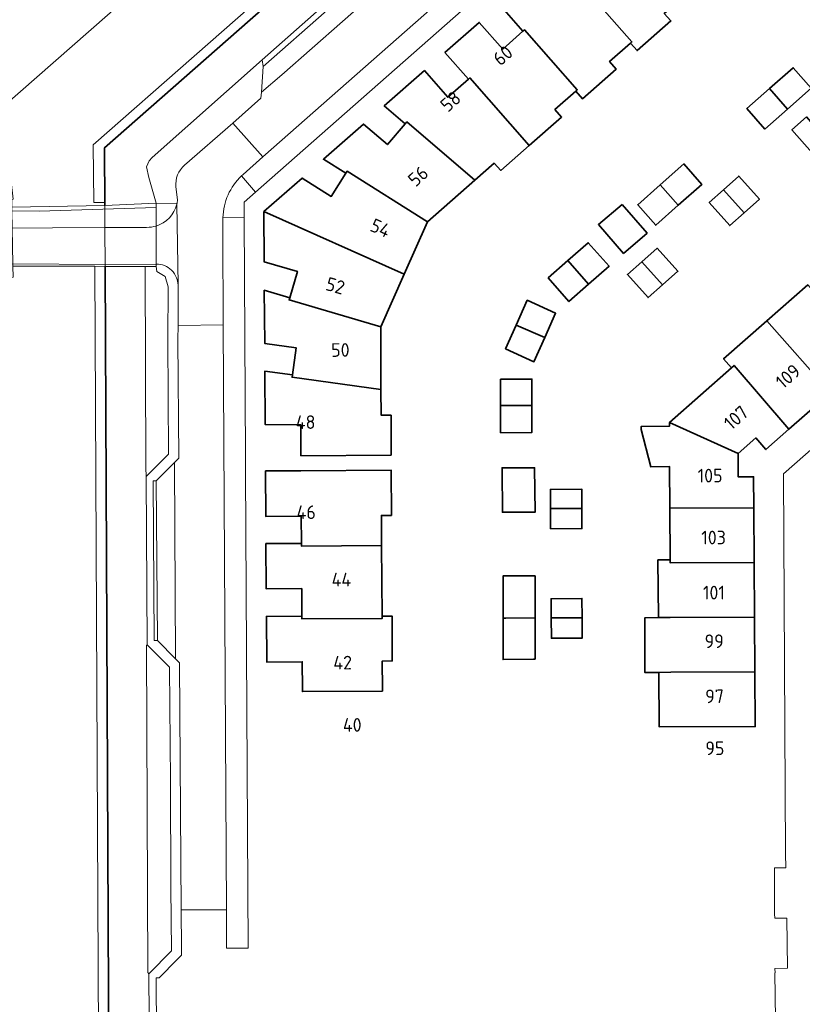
# Model space of a CAD drawing. Extents: x 150256 to 156914, y 461459 to 469481.
# Tile 543 of 656: x 154264 to 154341, y 467642 to 467739. Entities that reach past the tile are written whole.
import ezdxf
from ezdxf.enums import TextEntityAlignment as Align

# ---------------------------------------------------------------- set-up
doc = ezdxf.new("R2010")
doc.units = 0
doc.header["$LTSCALE"] = 0.75
for name, color, linetype, lineweight in [('B-RO-GK-BESCHOEIING-G', 251, 'GK-BESCHOEIING', 35), ('B-RO-IE-TERREINAFSCHEIDING_KUNSTMATIG_MUUR-GV', 251, 'CONTINUOUS', 18), ('B-RO-KW-KUNSTWERK_DEK-GV', 6, 'CONTINUOUS', 18), ('B-RO-KW-KUNSTWERK_LANDHOOFD-GV', 251, 'CONTINUOUS', 18), ('B-RO-OG-BEBOUWING-GV', 6, 'CONTINUOUS', 35), ('B-RO-OG-BEBOUWING-T18', 1, 'CONTINUOUS', 18), ('B-RO-OG-TERREIN_CULTUURSCHEIDING-GV', 251, 'CONTINUOUS', 18), ('B-RO-OG-WATER_SLOOT-GV', 251, 'CONTINUOUS', 18), ('B-RO-VH-VERHARDING_BETONSTRAATSTEEN-GV', 251, 'CONTINUOUS', 18), ('B-RO-VH-VERHARDING_TEGEL-GV', 251, 'CONTINUOUS', 18)]:
    doc.layers.add(name, color=color, linetype=linetype, lineweight=lineweight)
doc.styles.add('NLCS-ISO-M200-T18', font='NLCS-ISO.ttf', dxfattribs={"height": 360})
doc.linetypes.add('GK-BESCHOEIING', pattern='A,30,-5,[1,NLCS.SHX,S=1,R=0,X=0,Y=0],-5', length=40)

msp = doc.modelspace()

# ---------------------------------------------------------------- linework, layer by layer
at = {"layer": 'B-RO-GK-BESCHOEIING-G'}
for points in [[(154272.106, 467726.787), (154361.518, 467805.362)], [(154272.106, 467726.787), (154361.518, 467805.362)], [(154272.106, 467726.787), (154272.132, 467721.114)], [(154272.106, 467726.787), (154272.132, 467721.114)], [(154272.163, 467715.082), (154273.069, 467520.959)], [(154272.163, 467715.082), (154273.069, 467520.959)]]:
    msp.add_lwpolyline(points, dxfattribs=at)
at = {"layer": 'B-RO-IE-TERREINAFSCHEIDING_KUNSTMATIG_MUUR-GV'}
for points in [[(154277.202, 467721.323), (154272.132, 467721.114), (154262.933, 467720.924), (154262.939, 467720.582), (154265.628, 467720.551), (154277.202, 467720.91)], [(154277.202, 467721.323), (154272.132, 467721.114), (154262.933, 467720.924), (154262.939, 467720.582), (154265.628, 467720.551), (154277.202, 467720.91)], [(154263.042, 467715.329), (154263.046, 467715.114), (154271.137, 467715.086), (154272.163, 467715.082), (154276.116, 467715.068), (154277.202, 467715.064), (154277.224, 467715.305), (154272.162, 467715.278)], [(154263.042, 467715.329), (154263.046, 467715.114), (154271.137, 467715.086), (154272.163, 467715.082), (154276.116, 467715.068), (154277.202, 467715.064), (154277.224, 467715.305), (154272.162, 467715.278)]]:
    msp.add_lwpolyline(points, close=True, dxfattribs=at)
at = {"layer": 'B-RO-KW-KUNSTWERK_DEK-GV'}
msp.add_lwpolyline([(154263.042, 467715.329), (154263.046, 467715.114), (154271.137, 467715.086), (154272.163, 467715.082), (154276.116, 467715.068), (154277.202, 467715.064), (154277.224, 467715.305), (154277.203, 467719.066), (154277.202, 467720.91), (154277.202, 467721.323), (154272.132, 467721.114), (154262.933, 467720.924), (154262.939, 467720.582), (154259.749, 467720.619), (154254.502, 467720.87), (154254.221, 467720.877), (154254.173, 467718.806), (154254.187, 467715.202)], close=True, dxfattribs=at)
msp.add_lwpolyline([(154263.042, 467715.329), (154263.046, 467715.114), (154271.137, 467715.086), (154272.163, 467715.082), (154276.116, 467715.068), (154277.202, 467715.064), (154277.224, 467715.305), (154277.203, 467719.066), (154277.202, 467720.91), (154277.202, 467721.323), (154272.132, 467721.114), (154262.933, 467720.924), (154262.939, 467720.582), (154259.749, 467720.619), (154254.502, 467720.87), (154254.221, 467720.877), (154254.173, 467718.806), (154254.187, 467715.202)], close=True, dxfattribs=at)
at = {"layer": 'B-RO-KW-KUNSTWERK_LANDHOOFD-GV'}
msp.add_lwpolyline([(154276.116, 467715.068), (154277.202, 467715.064), (154277.224, 467715.305), (154277.203, 467719.066), (154277.202, 467720.91), (154277.202, 467721.323), (154272.132, 467721.114), (154272.143, 467718.915), (154272.163, 467715.082)], close=True, dxfattribs=at)
msp.add_lwpolyline([(154276.116, 467715.068), (154277.202, 467715.064), (154277.224, 467715.305), (154277.203, 467719.066), (154277.202, 467720.91), (154277.202, 467721.323), (154272.132, 467721.114), (154272.143, 467718.915), (154272.163, 467715.082)], close=True, dxfattribs=at)
at = {"layer": 'B-RO-OG-BEBOUWING-GV'}
for points in [[(154324.128, 467737.161), (154324.785, 467736.414), (154328.126, 467739.353), (154327.469, 467740.1), (154329.669, 467742.035), (154324.467, 467747.966), (154324.322, 467747.839), (154322.285, 467746.05), (154319.969, 467748.688), (154316.595, 467745.726), (154318.911, 467743.088), (154319.059, 467743.217), (154324.264, 467737.281)], [(154324.128, 467737.161), (154324.785, 467736.414), (154328.126, 467739.353), (154327.469, 467740.1), (154329.669, 467742.035), (154324.467, 467747.966), (154324.322, 467747.839), (154322.285, 467746.05), (154319.969, 467748.688), (154316.595, 467745.726), (154318.911, 467743.088), (154319.059, 467743.217), (154324.264, 467737.281)], [(154324.128, 467737.161), (154324.264, 467737.281), (154319.059, 467743.217), (154318.911, 467743.088), (154316.874, 467741.3), (154314.559, 467743.938), (154311.177, 467740.969), (154313.493, 467738.331), (154313.648, 467738.467), (154318.857, 467732.527), (154318.721, 467732.407), (154319.378, 467731.66), (154322.712, 467734.592), (154322.055, 467735.339)], [(154324.128, 467737.161), (154324.264, 467737.281), (154319.059, 467743.217), (154318.911, 467743.088), (154316.874, 467741.3), (154314.559, 467743.938), (154311.177, 467740.969), (154313.493, 467738.331), (154313.648, 467738.467), (154318.857, 467732.527), (154318.721, 467732.407), (154319.378, 467731.66), (154322.712, 467734.592), (154322.055, 467735.339)], [(154318.721, 467732.407), (154318.857, 467732.527), (154313.648, 467738.467), (154313.493, 467738.331), (154311.486, 467736.57), (154309.171, 467739.207), (154305.774, 467736.225), (154308.09, 467733.587), (154308.238, 467733.717), (154314.106, 467727.024), (154317.312, 467729.844), (154316.656, 467730.591)], [(154318.721, 467732.407), (154318.857, 467732.527), (154313.648, 467738.467), (154313.493, 467738.331), (154311.486, 467736.57), (154309.171, 467739.207), (154305.774, 467736.225), (154308.09, 467733.587), (154308.238, 467733.717), (154314.106, 467727.024), (154317.312, 467729.844), (154316.656, 467730.591)], [(154308.09, 467733.587), (154306.053, 467731.799), (154303.738, 467734.437), (154299.77, 467730.953), (154301.846, 467729.174), (154302.006, 467729.361), (154308.726, 467723.598), (154310.632, 467725.277), (154311.305, 467724.561), (154314.106, 467727.024), (154308.238, 467733.717)], [(154308.09, 467733.587), (154306.053, 467731.799), (154303.738, 467734.437), (154299.77, 467730.953), (154301.846, 467729.174), (154302.006, 467729.361), (154308.726, 467723.598), (154310.632, 467725.277), (154311.305, 467724.561), (154314.106, 467727.024), (154308.238, 467733.717)], [(154337.889, 467732.663), (154339.669, 467730.634), (154342.002, 467732.687), (154340.222, 467734.715)], [(154337.889, 467732.663), (154339.669, 467730.634), (154342.002, 467732.687), (154340.222, 467734.715)], [(154339.669, 467730.634), (154337.889, 467732.663), (154335.642, 467730.686), (154337.423, 467728.658)], [(154339.669, 467730.634), (154337.889, 467732.663), (154335.642, 467730.686), (154337.423, 467728.658)], [(154308.726, 467723.598), (154302.006, 467729.361), (154301.846, 467729.174), (154300.09, 467727.124), (154297.72, 467729.154), (154293.759, 467725.676), (154295.972, 467724.285), (154296.099, 467724.487), (154304.054, 467719.485)], [(154308.726, 467723.598), (154302.006, 467729.361), (154301.846, 467729.174), (154300.09, 467727.124), (154297.72, 467729.154), (154293.759, 467725.676), (154295.972, 467724.285), (154296.099, 467724.487), (154304.054, 467719.485)], [(154343.556, 467727.575), (154341.536, 467729.86), (154340.09, 467728.59), (154342.103, 467726.298)], [(154343.556, 467727.575), (154341.536, 467729.86), (154340.09, 467728.59), (154342.103, 467726.298)], [(154327.078, 467723.152), (154328.857, 467721.122), (154331.198, 467723.182), (154329.417, 467725.21)], [(154327.078, 467723.152), (154328.857, 467721.122), (154331.198, 467723.182), (154329.417, 467725.21)], [(154304.054, 467719.485), (154296.099, 467724.487), (154295.972, 467724.285), (154294.53, 467721.991), (154291.635, 467723.811), (154287.86, 467720.497), (154301.736, 467714.299)], [(154304.054, 467719.485), (154296.099, 467724.487), (154295.972, 467724.285), (154294.53, 467721.991), (154291.635, 467723.811), (154287.86, 467720.497), (154301.736, 467714.299)], [(154333.34, 467722.659), (154335.361, 467720.374), (154336.873, 467721.726), (154334.84, 467724)], [(154333.34, 467722.659), (154335.361, 467720.374), (154336.873, 467721.726), (154334.84, 467724)], [(154328.857, 467721.122), (154327.078, 467723.152), (154324.838, 467721.181), (154326.619, 467719.153)], [(154328.857, 467721.122), (154327.078, 467723.152), (154324.838, 467721.181), (154326.619, 467719.153)], [(154335.361, 467720.374), (154333.34, 467722.659), (154331.91, 467721.38), (154333.943, 467719.106)], [(154335.361, 467720.374), (154333.34, 467722.659), (154331.91, 467721.38), (154333.943, 467719.106)], [(154290.424, 467711.983), (154290.357, 467711.755), (154299.418, 467709.114), (154301.736, 467714.299), (154287.86, 467720.497), (154287.89, 467715.537), (154291.182, 467714.575)], [(154290.424, 467711.983), (154290.357, 467711.755), (154299.418, 467709.114), (154301.736, 467714.299), (154287.86, 467720.497), (154287.89, 467715.537), (154291.182, 467714.575)], [(154323.308, 467721.204), (154320.951, 467719.217), (154323.451, 467716.366), (154325.762, 467718.365)], [(154323.308, 467721.204), (154320.951, 467719.217), (154323.451, 467716.366), (154325.762, 467718.365)], [(154317.944, 467715.651), (154319.989, 467713.321), (154322.003, 467715.093), (154319.955, 467717.42)], [(154317.944, 467715.651), (154319.989, 467713.321), (154322.003, 467715.093), (154319.955, 467717.42)], [(154325.246, 467715.541), (154327.283, 467713.25), (154328.82, 467714.6), (154326.77, 467716.88)], [(154325.246, 467715.541), (154327.283, 467713.25), (154328.82, 467714.6), (154326.77, 467716.88)], [(154319.989, 467713.321), (154317.944, 467715.651), (154315.991, 467713.932), (154318.039, 467711.605)], [(154319.989, 467713.321), (154317.944, 467715.651), (154315.991, 467713.932), (154318.039, 467711.605)], [(154325.246, 467715.541), (154323.816, 467714.285), (154325.86, 467712), (154327.283, 467713.25)], [(154325.246, 467715.541), (154323.816, 467714.285), (154325.86, 467712), (154327.283, 467713.25)], [(154299.418, 467709.114), (154290.357, 467711.755), (154290.424, 467711.983), (154287.908, 467712.718), (154287.942, 467707.457), (154291.062, 467707.024), (154290.691, 467704.35), (154290.658, 467704.113), (154299.448, 467702.921)], [(154299.418, 467709.114), (154290.357, 467711.755), (154290.424, 467711.983), (154287.908, 467712.718), (154287.942, 467707.457), (154291.062, 467707.024), (154290.691, 467704.35), (154290.658, 467704.113), (154299.448, 467702.921)], [(154347.959, 467706.127), (154341.66, 467713.25), (154337.606, 467709.689), (154343.899, 467702.566)], [(154347.959, 467706.127), (154341.66, 467713.25), (154337.606, 467709.689), (154343.899, 467702.566)], [(154312.823, 467709.275), (154315.65, 467708.038), (154316.724, 467710.44), (154313.918, 467711.729)], [(154312.823, 467709.275), (154315.65, 467708.038), (154316.724, 467710.44), (154313.918, 467711.729)], [(154337.606, 467709.689), (154333.34, 467705.94), (154334.13, 467705.06), (154334.376, 467705.28), (154339.798, 467698.968), (154343.899, 467702.566)], [(154337.606, 467709.689), (154333.34, 467705.94), (154334.13, 467705.06), (154334.376, 467705.28), (154339.798, 467698.968), (154343.899, 467702.566)], [(154315.65, 467708.038), (154312.823, 467709.275), (154311.777, 467706.933), (154314.579, 467705.643)], [(154315.65, 467708.038), (154312.823, 467709.275), (154311.777, 467706.933), (154314.579, 467705.643)], [(154339.798, 467698.968), (154334.376, 467705.28), (154334.13, 467705.06), (154327.97, 467699.63), (154334.77, 467696.59), (154336.51, 467698.12), (154337.52, 467696.97)], [(154339.798, 467698.968), (154334.376, 467705.28), (154334.13, 467705.06), (154327.97, 467699.63), (154334.77, 467696.59), (154336.51, 467698.12), (154337.52, 467696.97)], [(154299.448, 467702.921), (154290.658, 467704.113), (154290.691, 467704.35), (154287.959, 467704.729), (154287.993, 467699.429), (154291.503, 467699.415), (154291.523, 467696.355), (154300.446, 467696.412), (154300.439, 467700.364), (154299.46, 467700.374)], [(154299.448, 467702.921), (154290.658, 467704.113), (154290.691, 467704.35), (154287.959, 467704.729), (154287.993, 467699.429), (154291.503, 467699.415), (154291.523, 467696.355), (154300.446, 467696.412), (154300.439, 467700.364), (154299.46, 467700.374)], [(154314.374, 467701.339), (154314.382, 467703.928), (154311.283, 467703.915), (154311.279, 467701.322)], [(154314.374, 467701.339), (154314.382, 467703.928), (154311.283, 467703.915), (154311.279, 467701.322)], [(154314.374, 467701.339), (154311.279, 467701.322), (154311.275, 467698.629), (154314.366, 467698.646)], [(154314.374, 467701.339), (154311.279, 467701.322), (154311.275, 467698.629), (154314.366, 467698.646)], [(154336.329, 467691.198), (154336.31, 467694.28), (154334.77, 467694.271), (154334.77, 467696.59), (154327.97, 467699.63), (154327.972, 467699.27), (154325.188, 467699.254), (154325.186, 467698.94), (154326.129, 467695.273), (154327.996, 467695.284), (154328.02, 467691.173)], [(154336.329, 467691.198), (154336.31, 467694.28), (154334.77, 467694.271), (154334.77, 467696.59), (154327.97, 467699.63), (154327.972, 467699.27), (154325.188, 467699.254), (154325.186, 467698.94), (154326.129, 467695.273), (154327.996, 467695.284), (154328.02, 467691.173)], [(154314.442, 467690.769), (154314.684, 467690.769), (154314.644, 467695.175), (154311.428, 467695.175), (154311.429, 467694.932), (154311.454, 467690.77)], [(154314.442, 467690.769), (154314.684, 467690.769), (154314.644, 467695.175), (154311.428, 467695.175), (154311.429, 467694.932), (154311.454, 467690.77)], [(154288.022, 467694.849), (154288.051, 467690.359), (154291.561, 467690.382), (154291.578, 467687.692), (154291.58, 467687.426), (154299.508, 467687.477), (154299.49, 467690.453), (154300.481, 467690.459), (154300.455, 467694.914), (154291.532, 467694.871)], [(154288.022, 467694.849), (154288.051, 467690.359), (154291.561, 467690.382), (154291.578, 467687.692), (154291.58, 467687.426), (154299.508, 467687.477), (154299.49, 467690.453), (154300.481, 467690.459), (154300.455, 467694.914), (154291.532, 467694.871)], [(154316.218, 467691.138), (154319.315, 467691.147), (154319.3, 467693.06), (154316.206, 467693.03)], [(154316.218, 467691.138), (154319.315, 467691.147), (154319.3, 467693.06), (154316.206, 467693.03)], [(154316.218, 467691.138), (154316.23, 467689.13), (154319.33, 467689.16), (154319.315, 467691.147)], [(154316.218, 467691.138), (154316.23, 467689.13), (154319.33, 467689.16), (154319.315, 467691.147)], [(154336.329, 467691.198), (154328.02, 467691.173), (154328.05, 467686.06), (154328.052, 467685.763), (154336.362, 467685.788)], [(154336.329, 467691.198), (154328.02, 467691.173), (154328.05, 467686.06), (154328.052, 467685.763), (154336.362, 467685.788)], [(154291.624, 467680.492), (154291.626, 467680.22), (154299.55, 467680.255), (154299.549, 467680.492), (154299.508, 467687.477), (154291.58, 467687.426), (154291.578, 467687.692), (154288.068, 467687.669), (154288.097, 467683.189), (154291.607, 467683.212)], [(154291.624, 467680.492), (154291.626, 467680.22), (154299.55, 467680.255), (154299.549, 467680.492), (154299.508, 467687.477), (154291.58, 467687.426), (154291.578, 467687.692), (154288.068, 467687.669), (154288.097, 467683.189), (154291.607, 467683.212)], [(154336.362, 467685.788), (154328.052, 467685.763), (154328.05, 467686.06), (154326.84, 467686.06), (154326.906, 467680.345), (154328.046, 467680.363), (154336.395, 467680.389)], [(154336.362, 467685.788), (154328.052, 467685.763), (154328.05, 467686.06), (154326.84, 467686.06), (154326.906, 467680.345), (154328.046, 467680.363), (154336.395, 467680.389)], [(154314.687, 467680.321), (154314.688, 467684.472), (154314.476, 467684.472), (154311.525, 467684.472), (154311.525, 467680.307), (154311.799, 467680.308)], [(154314.687, 467680.321), (154314.688, 467684.472), (154314.476, 467684.472), (154311.525, 467684.472), (154311.525, 467680.307), (154311.799, 467680.308)], [(154316.295, 467680.327), (154319.345, 467680.336), (154319.33, 467682.243), (154316.28, 467682.22)], [(154316.295, 467680.327), (154319.345, 467680.336), (154319.33, 467682.243), (154316.28, 467682.22)], [(154299.549, 467680.492), (154299.55, 467680.255), (154291.626, 467680.22), (154291.624, 467680.492), (154288.114, 467680.469), (154288.143, 467675.959), (154291.653, 467675.981), (154291.67, 467673.291), (154291.672, 467673.036), (154299.593, 467673.087), (154299.592, 467673.292), (154299.576, 467676.052), (154300.566, 467676.059), (154300.54, 467680.498)], [(154299.549, 467680.492), (154299.55, 467680.255), (154291.626, 467680.22), (154291.624, 467680.492), (154288.114, 467680.469), (154288.143, 467675.959), (154291.653, 467675.981), (154291.67, 467673.291), (154291.672, 467673.036), (154299.593, 467673.087), (154299.592, 467673.292), (154299.576, 467676.052), (154300.566, 467676.059), (154300.54, 467680.498)], [(154314.687, 467680.321), (154311.799, 467680.308), (154311.525, 467680.307), (154311.524, 467676.202), (154314.521, 467676.227), (154314.686, 467676.242)], [(154314.687, 467680.321), (154311.799, 467680.308), (154311.525, 467680.307), (154311.524, 467676.202), (154314.521, 467676.227), (154314.686, 467676.242)], [(154316.295, 467680.327), (154316.31, 467678.31), (154319.36, 467678.333), (154319.345, 467680.336)], [(154316.295, 467680.327), (154316.31, 467678.31), (154319.36, 467678.333), (154319.345, 467680.336)], [(154326.906, 467680.345), (154325.534, 467680.316), (154325.56, 467674.91), (154326.922, 467674.91), (154328.114, 467674.954), (154336.428, 467674.978), (154336.395, 467680.389), (154328.046, 467680.363)], [(154326.906, 467680.345), (154325.534, 467680.316), (154325.56, 467674.91), (154326.922, 467674.91), (154328.114, 467674.954), (154336.428, 467674.978), (154336.395, 467680.389), (154328.046, 467680.363)], [(154336.428, 467674.978), (154328.114, 467674.954), (154326.922, 467674.91), (154326.954, 467669.55), (154336.461, 467669.578)], [(154336.428, 467674.978), (154328.114, 467674.954), (154326.922, 467674.91), (154326.954, 467669.55), (154336.461, 467669.578)]]:
    msp.add_lwpolyline(points, close=True, dxfattribs=at)
at = {"layer": 'B-RO-OG-TERREIN_CULTUURSCHEIDING-GV'}
for points in [[(154287.615, 467732.314), (154287.79, 467734.842), (154287.683, 467735.492), (154276.812, 467725.86), (154276.502, 467725.523), (154276.238, 467724.932), (154276.472, 467723.867), (154277.202, 467721.323), (154279.248, 467721.307), (154279.249, 467721.221)], [(154287.615, 467732.314), (154287.79, 467734.842), (154287.683, 467735.492), (154276.812, 467725.86), (154276.502, 467725.523), (154276.238, 467724.932), (154276.472, 467723.867), (154277.202, 467721.323), (154279.248, 467721.307), (154279.249, 467721.221)], [(154280.019, 467725.094), (154284.78, 467729.256), (154287.572, 467731.696), (154287.615, 467732.314)], [(154280.019, 467725.094), (154284.78, 467729.256), (154287.572, 467731.696), (154287.615, 467732.314)], [(154279.323, 467721.66), (154279.16, 467722.929)], [(154279.323, 467721.66), (154279.16, 467722.929)], [(154277.224, 467715.305), (154277.202, 467715.064), (154277.279, 467714.568), (154278.1, 467714.07), (154278.399, 467713.072), (154278.367, 467707.845), (154278.435, 467696.515), (154276.217, 467694.301), (154276.328, 467677.657), (154278.534, 467675.453), (154278.625, 467664.165), (154278.662, 467653.649), (154278.721, 467647.393), (154276.491, 467645.134), (154276.605, 467627.77)], [(154277.224, 467715.305), (154277.202, 467715.064), (154277.279, 467714.568), (154278.1, 467714.07), (154278.399, 467713.072), (154278.367, 467707.845), (154278.435, 467696.515), (154276.217, 467694.301), (154276.328, 467677.657), (154278.534, 467675.453), (154278.625, 467664.165), (154278.662, 467653.649), (154278.721, 467647.393), (154276.491, 467645.134), (154276.605, 467627.77)], [(154279.867, 467621.835), (154279.858, 467626), (154279.411, 467626.435), (154277.602, 467628.195), (154277.302, 467628.193), (154277.194, 467644.724), (154277.494, 467644.726), (154279.274, 467646.529), (154279.725, 467646.986), (154279.721, 467647.648), (154279.695, 467651.466), (154279.531, 467675.871), (154279.118, 467676.284), (154277.325, 467678.074), (154277.025, 467678.072), (154276.92, 467693.887), (154277.22, 467693.889), (154279.025, 467695.691), (154279.438, 467696.103), (154279.367, 467707.847), (154279.371, 467709.235), (154279.382, 467713.05), (154279.379, 467713.259)], [(154279.867, 467621.835), (154279.858, 467626), (154279.411, 467626.435), (154277.602, 467628.195), (154277.302, 467628.193), (154277.194, 467644.724), (154277.494, 467644.726), (154279.274, 467646.529), (154279.725, 467646.986), (154279.721, 467647.648), (154279.695, 467651.466), (154279.531, 467675.871), (154279.118, 467676.284), (154277.325, 467678.074), (154277.025, 467678.072), (154276.92, 467693.887), (154277.22, 467693.889), (154279.025, 467695.691), (154279.438, 467696.103), (154279.367, 467707.847), (154279.371, 467709.235), (154279.382, 467713.05), (154279.379, 467713.259)]]:
    msp.add_lwpolyline(points, dxfattribs=at)
for points in [[(154279.16, 467722.929, -0.240692), (154280.019, 467725.094)], [(154279.16, 467722.929, -0.240692), (154280.019, 467725.094)], [(154279.249, 467721.221, 0.03656), (154279.323, 467721.66)], [(154279.249, 467721.221, 0.03656), (154279.323, 467721.66)], [(154278.033, 467715.157, 0.102445), (154277.224, 467715.305)], [(154278.033, 467715.157, 0.102445), (154277.224, 467715.305)], [(154278.725, 467714.699, 0.100937), (154278.033, 467715.157)], [(154278.725, 467714.699, 0.100937), (154278.033, 467715.157)], [(154279.223, 467713.944, 0.103038), (154278.725, 467714.699)], [(154279.223, 467713.944, 0.103038), (154278.725, 467714.699)], [(154279.379, 467713.259, 0.079054), (154279.223, 467713.944)], [(154279.379, 467713.259, 0.079054), (154279.223, 467713.944)]]:
    msp.add_lwpolyline(points, format="xyb", dxfattribs=at)
for points in [[(154276.116, 467715.068), (154276.195, 467695.177), (154276.217, 467694.301), (154278.435, 467696.515), (154278.367, 467707.845), (154278.399, 467713.072), (154278.1, 467714.07), (154277.279, 467714.568), (154277.202, 467715.064)], [(154276.116, 467715.068), (154276.195, 467695.177), (154276.217, 467694.301), (154278.435, 467696.515), (154278.367, 467707.845), (154278.399, 467713.072), (154278.1, 467714.07), (154277.279, 467714.568), (154277.202, 467715.064)], [(154276.491, 467645.134), (154278.721, 467647.393), (154278.662, 467653.649), (154278.625, 467664.165), (154278.534, 467675.453), (154276.328, 467677.657), (154276.266, 467677.595), (154276.398, 467645.254)], [(154276.491, 467645.134), (154278.721, 467647.393), (154278.662, 467653.649), (154278.625, 467664.165), (154278.534, 467675.453), (154276.328, 467677.657), (154276.266, 467677.595), (154276.398, 467645.254)]]:
    msp.add_lwpolyline(points, close=True, dxfattribs=at)
at = {"layer": 'B-RO-OG-WATER_SLOOT-GV'}
for points in [[(154272.069, 467520.952), (154271.137, 467715.086), (154272.163, 467715.082), (154272.143, 467718.915), (154272.132, 467721.114), (154272.131, 467721.384), (154271.036, 467721.384), (154270.983, 467727.105), (154360.899, 467806.052), (154360.836, 467806.144), (154355.058, 467812.634), (154284.754, 467750.81), (154261.914, 467730.725), (154262.223, 467728.691), (154262.679, 467725.21), (154263.065, 467721.72), (154262.916, 467721.705), (154262.933, 467720.924), (154262.939, 467720.582), (154263.042, 467715.329), (154263.046, 467715.114), (154263.051, 467714.022), (154261.342, 467713.989), (154259.86, 467713.96)], [(154272.069, 467520.952), (154271.137, 467715.086), (154272.163, 467715.082), (154272.143, 467718.915), (154272.132, 467721.114), (154272.131, 467721.384), (154271.036, 467721.384), (154270.983, 467727.105), (154360.899, 467806.052), (154360.836, 467806.144), (154355.058, 467812.634), (154284.754, 467750.81), (154261.914, 467730.725), (154262.223, 467728.691), (154262.679, 467725.21), (154263.065, 467721.72), (154262.916, 467721.705), (154262.933, 467720.924), (154262.939, 467720.582), (154263.042, 467715.329), (154263.046, 467715.114), (154263.051, 467714.022), (154261.342, 467713.989), (154259.86, 467713.96)], [(154361.518, 467805.362), (154272.106, 467726.787), (154272.131, 467721.384), (154272.132, 467721.114), (154277.202, 467721.323), (154276.472, 467723.867), (154276.238, 467724.932), (154276.502, 467725.523), (154276.812, 467725.86), (154287.683, 467735.492), (154299.554, 467746.009), (154305.901, 467751.631), (154316.773, 467761.264), (154323.932, 467767.607), (154329.97, 467772.956), (154328.888, 467772.932), (154327.854, 467773.557), (154327.889, 467774.745), (154338.809, 467784.386), (154340.054, 467784.511), (154341.035, 467783.848), (154340.824, 467782.572), (154343.645, 467785.072)], [(154361.518, 467805.362), (154272.106, 467726.787), (154272.131, 467721.384), (154272.132, 467721.114), (154277.202, 467721.323), (154276.472, 467723.867), (154276.238, 467724.932), (154276.502, 467725.523), (154276.812, 467725.86), (154287.683, 467735.492), (154299.554, 467746.009), (154305.901, 467751.631), (154316.773, 467761.264), (154323.932, 467767.607), (154329.97, 467772.956), (154328.888, 467772.932), (154327.854, 467773.557), (154327.889, 467774.745), (154338.809, 467784.386), (154340.054, 467784.511), (154341.035, 467783.848), (154340.824, 467782.572), (154343.645, 467785.072)], [(154261.914, 467730.725), (154284.754, 467750.81), (154244.198, 467796.833)], [(154261.914, 467730.725), (154284.754, 467750.81), (154244.198, 467796.833)], [(154273.069, 467520.959), (154272.163, 467715.082), (154271.137, 467715.086), (154272.069, 467520.952)], [(154273.069, 467520.959), (154272.163, 467715.082), (154271.137, 467715.086), (154272.069, 467520.952)], [(154277.169, 467529.747), (154277.06, 467547.448), (154276.794, 467547.692), (154276.656, 467581.73), (154276.844, 467581.98), (154276.76, 467599.625), (154276.58, 467599.991), (154276.48, 467627.557), (154276.605, 467627.77), (154276.491, 467645.134), (154276.398, 467645.254), (154276.266, 467677.595), (154276.328, 467677.657), (154276.217, 467694.301), (154276.195, 467695.177), (154276.116, 467715.068), (154272.163, 467715.082), (154273.069, 467520.959)], [(154277.169, 467529.747), (154277.06, 467547.448), (154276.794, 467547.692), (154276.656, 467581.73), (154276.844, 467581.98), (154276.76, 467599.625), (154276.58, 467599.991), (154276.48, 467627.557), (154276.605, 467627.77), (154276.491, 467645.134), (154276.398, 467645.254), (154276.266, 467677.595), (154276.328, 467677.657), (154276.217, 467694.301), (154276.195, 467695.177), (154276.116, 467715.068), (154272.163, 467715.082), (154273.069, 467520.959)]]:
    msp.add_lwpolyline(points, dxfattribs=at)
msp.add_lwpolyline([(154361.518, 467805.362), (154360.899, 467806.052), (154270.983, 467727.105), (154271.036, 467721.384), (154272.131, 467721.384), (154272.106, 467726.787)], close=True, dxfattribs=at)
msp.add_lwpolyline([(154361.518, 467805.362), (154360.899, 467806.052), (154270.983, 467727.105), (154271.036, 467721.384), (154272.131, 467721.384), (154272.106, 467726.787)], close=True, dxfattribs=at)
at = {"layer": 'B-RO-VH-VERHARDING_BETONSTRAATSTEEN-GV'}
for points in [[(154343.475, 467780.87), (154340.538, 467778.302), (154339.972, 467778.337), (154323.853, 467764.16), (154323.821, 467763.566), (154320.879, 467760.998), (154320.334, 467761.033), (154318.967, 467759.857), (154307.176, 467749.462), (154305.727, 467748.199), (154305.699, 467747.646), (154303.515, 467745.723), (154302.906, 467745.769), (154301.643, 467744.608), (154289.625, 467734.026), (154287.615, 467732.314), (154287.572, 467731.696), (154284.78, 467729.256), (154287.767, 467725.902), (154361.612, 467790.906)], [(154343.475, 467780.87), (154340.538, 467778.302), (154339.972, 467778.337), (154323.853, 467764.16), (154323.821, 467763.566), (154320.879, 467760.998), (154320.334, 467761.033), (154318.967, 467759.857), (154307.176, 467749.462), (154305.727, 467748.199), (154305.699, 467747.646), (154303.515, 467745.723), (154302.906, 467745.769), (154301.643, 467744.608), (154289.625, 467734.026), (154287.615, 467732.314), (154287.572, 467731.696), (154284.78, 467729.256), (154287.767, 467725.902), (154361.612, 467790.906)], [(154285.658, 467724.033), (154285.811, 467724.18), (154287.767, 467725.902), (154284.78, 467729.256), (154280.019, 467725.094)], [(154285.658, 467724.033), (154285.811, 467724.18), (154287.767, 467725.902), (154284.78, 467729.256), (154280.019, 467725.094)], [(154287.031, 467722.422), (154285.658, 467724.033)], [(154287.031, 467722.422), (154285.658, 467724.033)], [(154279.16, 467722.929), (154279.323, 467721.66)], [(154279.16, 467722.929), (154279.323, 467721.66)], [(154283.814, 467719.893), (154285.912, 467719.897), (154285.904, 467721.43), (154287.031, 467722.422)], [(154283.814, 467719.893), (154285.912, 467719.897), (154285.904, 467721.43), (154287.031, 467722.422)], [(154279.249, 467721.221), (154279.379, 467713.259), (154279.382, 467713.05), (154279.371, 467709.235), (154283.83, 467709.306)], [(154279.249, 467721.221), (154279.379, 467713.259), (154279.382, 467713.05), (154279.371, 467709.235), (154283.83, 467709.306)], [(154283.83, 467709.306), (154283.804, 467718.317), (154283.813, 467719.517)], [(154283.83, 467709.306), (154283.804, 467718.317), (154283.813, 467719.517)]]:
    msp.add_lwpolyline(points, dxfattribs=at)
for points in [[(154280.019, 467725.094, 0.240692), (154279.16, 467722.929)], [(154280.019, 467725.094, 0.240692), (154279.16, 467722.929)], [(154285.658, 467724.033, 0.199928), (154283.814, 467719.893)], [(154283.814, 467719.893, -0.199928), (154285.658, 467724.033)], [(154285.658, 467724.033, 0.199928), (154283.814, 467719.893)], [(154283.814, 467719.893, -0.199928), (154285.658, 467724.033)], [(154279.323, 467721.66, -0.03656), (154279.249, 467721.221)], [(154279.323, 467721.66, -0.03656), (154279.249, 467721.221)], [(154283.813, 467719.517, -0.013298), (154283.814, 467719.893)], [(154283.813, 467719.517, -0.013298), (154283.814, 467719.893)]]:
    msp.add_lwpolyline(points, format="xyb", dxfattribs=at)
msp.add_lwpolyline([(154279.025, 467695.691), (154279.118, 467676.284), (154279.531, 467675.871), (154279.695, 467651.466), (154284.155, 467651.47), (154283.83, 467709.306), (154279.371, 467709.235), (154279.367, 467707.847), (154279.438, 467696.103)], close=True, dxfattribs=at)
msp.add_lwpolyline([(154279.025, 467695.691), (154279.118, 467676.284), (154279.531, 467675.871), (154279.695, 467651.466), (154284.155, 467651.47), (154283.83, 467709.306), (154279.371, 467709.235), (154279.367, 467707.847), (154279.438, 467696.103)], close=True, dxfattribs=at)
at = {"layer": 'B-RO-VH-VERHARDING_TEGEL-GV'}
for points in [[(154361.376, 467787.857), (154365.26, 467791.279), (154363.839, 467792.874), (154361.612, 467790.906), (154287.767, 467725.902), (154285.811, 467724.18), (154285.658, 467724.033), (154287.031, 467722.422), (154342.553, 467771.285), (154343.978, 467772.544), (154355.867, 467783.006)], [(154361.376, 467787.857), (154365.26, 467791.279), (154363.839, 467792.874), (154361.612, 467790.906), (154287.767, 467725.902), (154285.811, 467724.18), (154285.658, 467724.033), (154287.031, 467722.422), (154342.553, 467771.285), (154343.978, 467772.544), (154355.867, 467783.006)], [(154380.572, 467730.848), (154339.27, 467694.56), (154339.452, 467657.03), (154339.483, 467655.604), (154338.371, 467655.595), (154338.366, 467651.063), (154338.358, 467651.063), (154338.394, 467650.622), (154339.598, 467650.63), (154339.643, 467645.67), (154338.42, 467645.657), (154338.425, 467645.217), (154338.42, 467645.216), (154338.482, 467640.654)], [(154380.572, 467730.848), (154339.27, 467694.56), (154339.452, 467657.03), (154339.483, 467655.604), (154338.371, 467655.595), (154338.366, 467651.063), (154338.358, 467651.063), (154338.394, 467650.622), (154339.598, 467650.63), (154339.643, 467645.67), (154338.42, 467645.657), (154338.425, 467645.217), (154338.42, 467645.216), (154338.482, 467640.654)], [(154279.249, 467721.221), (154279.248, 467721.307), (154277.202, 467721.323), (154277.202, 467720.91)], [(154279.249, 467721.221), (154279.248, 467721.307), (154277.202, 467721.323), (154277.202, 467720.91)], [(154277.203, 467719.066), (154277.202, 467720.91), (154265.628, 467720.551), (154262.939, 467720.582), (154259.749, 467720.619), (154254.502, 467720.87), (154254.221, 467720.877), (154254.173, 467718.806), (154261.754, 467718.851)], [(154277.203, 467719.066), (154277.202, 467720.91), (154265.628, 467720.551), (154262.939, 467720.582), (154259.749, 467720.619), (154254.502, 467720.87), (154254.221, 467720.877), (154254.173, 467718.806), (154261.754, 467718.851)], [(154277.202, 467720.91), (154277.203, 467719.066)], [(154277.202, 467720.91), (154277.203, 467719.066)], [(154279.379, 467713.259), (154279.249, 467721.221)], [(154279.379, 467713.259), (154279.249, 467721.221)], [(154283.813, 467719.517), (154283.804, 467718.317), (154283.83, 467709.306), (154284.155, 467651.47), (154284.176, 467647.662), (154286.3, 467647.674), (154286.045, 467694.836), (154286.037, 467696.32), (154285.912, 467719.897), (154283.814, 467719.893)], [(154283.813, 467719.517), (154283.804, 467718.317), (154283.83, 467709.306), (154284.155, 467651.47), (154284.176, 467647.662), (154286.3, 467647.674), (154286.045, 467694.836), (154286.037, 467696.32), (154285.912, 467719.897), (154283.814, 467719.893)], [(154272.143, 467718.915), (154261.754, 467718.851), (154254.173, 467718.806), (154254.187, 467715.202), (154263.042, 467715.329), (154272.162, 467715.278), (154277.224, 467715.305), (154277.203, 467719.066)], [(154272.143, 467718.915), (154261.754, 467718.851), (154254.173, 467718.806), (154254.187, 467715.202), (154263.042, 467715.329), (154272.162, 467715.278), (154277.224, 467715.305), (154277.203, 467719.066)], [(154261.754, 467718.851), (154272.143, 467718.915), (154276.099, 467718.939), (154276.264, 467718.94)], [(154261.754, 467718.851), (154272.143, 467718.915), (154276.099, 467718.939), (154276.264, 467718.94)], [(154276.264, 467718.94), (154276.099, 467718.939), (154272.143, 467718.915)], [(154276.264, 467718.94), (154276.099, 467718.939), (154272.143, 467718.915)], [(154277.203, 467719.066), (154277.224, 467715.305)], [(154277.203, 467719.066), (154277.224, 467715.305)]]:
    msp.add_lwpolyline(points, dxfattribs=at)
for points in [[(154287.79, 467734.842), (154287.615, 467732.314), (154289.625, 467734.026), (154301.643, 467744.608), (154302.906, 467745.769), (154300.398, 467745.957)], [(154287.79, 467734.842), (154287.615, 467732.314), (154289.625, 467734.026), (154301.643, 467744.608), (154302.906, 467745.769), (154300.398, 467745.957)], [(154300.398, 467745.957), (154299.554, 467746.009), (154287.683, 467735.492), (154287.79, 467734.842)], [(154300.398, 467745.957), (154299.554, 467746.009), (154287.683, 467735.492), (154287.79, 467734.842)], [(154279.118, 467676.284), (154279.025, 467695.691), (154277.22, 467693.889), (154277.325, 467678.074)], [(154279.118, 467676.284), (154279.025, 467695.691), (154277.22, 467693.889), (154277.325, 467678.074)], [(154277.22, 467693.889), (154276.92, 467693.887), (154277.025, 467678.072), (154277.325, 467678.074)], [(154277.22, 467693.889), (154276.92, 467693.887), (154277.025, 467678.072), (154277.325, 467678.074)]]:
    msp.add_lwpolyline(points, close=True, dxfattribs=at)
for points in [[(154279.249, 467721.221, -0.265742), (154277.203, 467719.066)], [(154277.203, 467719.066, 0.265742), (154279.249, 467721.221)], [(154279.249, 467721.221, -0.265742), (154277.203, 467719.066)], [(154277.203, 467719.066, 0.265742), (154279.249, 467721.221)], [(154283.814, 467719.893, 0.013298), (154283.813, 467719.517)], [(154283.814, 467719.893, 0.013298), (154283.813, 467719.517)], [(154276.264, 467718.94, 0.079656), (154277.203, 467719.066)], [(154277.203, 467719.066, -0.079656), (154276.264, 467718.94)], [(154276.264, 467718.94, 0.079656), (154277.203, 467719.066)], [(154277.203, 467719.066, -0.079656), (154276.264, 467718.94)], [(154277.224, 467715.305, -0.102445), (154278.033, 467715.157)], [(154277.224, 467715.305, -0.102445), (154278.033, 467715.157)], [(154278.033, 467715.157, -0.100937), (154278.725, 467714.699)], [(154278.033, 467715.157, -0.100937), (154278.725, 467714.699)], [(154278.725, 467714.699, -0.103038), (154279.223, 467713.944)], [(154278.725, 467714.699, -0.103038), (154279.223, 467713.944)], [(154279.223, 467713.944, -0.079054), (154279.379, 467713.259)], [(154279.223, 467713.944, -0.079054), (154279.379, 467713.259)]]:
    msp.add_lwpolyline(points, format="xyb", dxfattribs=at)

# ---------------------------------------------------------------- texts
at = {"layer": 'B-RO-OG-BEBOUWING-T18', "style": 'NLCS-ISO-M200-T18'}
for s, rotation, p in [('60', 41.3, (154311.501, 467735.93)), ('60', 41.3, (154311.501, 467735.93)), ('58', 41.3, (154306.331, 467731.391)), ('58', 41.3, (154306.331, 467731.391)), ('56', 41.4, (154303.122, 467723.994)), ('56', 41.4, (154303.122, 467723.994)), ('54', 335.9, (154299.398, 467718.872)), ('54', 335.9, (154299.398, 467718.872)), ('52', 343.7, (154294.936, 467713.162)), ('52', 343.7, (154294.936, 467713.162)), ('50', 0.3, (154295.429, 467706.812)), ('50', 0.3, (154295.429, 467706.812)), ('109', 41.3, (154339.707, 467704.209)), ('109', 41.3, (154339.707, 467704.209)), ('107', 41.4, (154334.57, 467700.116)), ('107', 41.4, (154334.57, 467700.116)), ('48', 0.3, (154291.991, 467699.68)), ('48', 0.3, (154291.991, 467699.68)), ('105', 0.3, (154332.001, 467694.392)), ('105', 0.3, (154332.001, 467694.392)), ('46', 0.3, (154292.048, 467690.771)), ('46', 0.3, (154292.048, 467690.771)), ('103', 0.3, (154332.347, 467688.271)), ('103', 0.3, (154332.347, 467688.271)), ('44', 0.3, (154295.528, 467684.109)), ('44', 0.3, (154295.528, 467684.109)), ('101', 0.3, (154332.38, 467682.822)), ('101', 0.3, (154332.38, 467682.822)), ('99', 0.3, (154332.409, 467678.012)), ('99', 0.3, (154332.409, 467678.012)), ('42', 0.3, (154295.654, 467675.899)), ('42', 0.3, (154295.654, 467675.899)), ('97', 0.3, (154332.443, 467672.564)), ('97', 0.3, (154332.443, 467672.564)), ('40', 0.3, (154296.603, 467669.74)), ('40', 0.3, (154296.603, 467669.74)), ('95', 0.3, (154332.474, 467667.43)), ('95', 0.3, (154332.474, 467667.43))]:
    msp.add_text(s, height=1.35, rotation=rotation, dxfattribs=at).set_placement(p, align=Align.MIDDLE)

doc.saveas('drawing.dxf')
